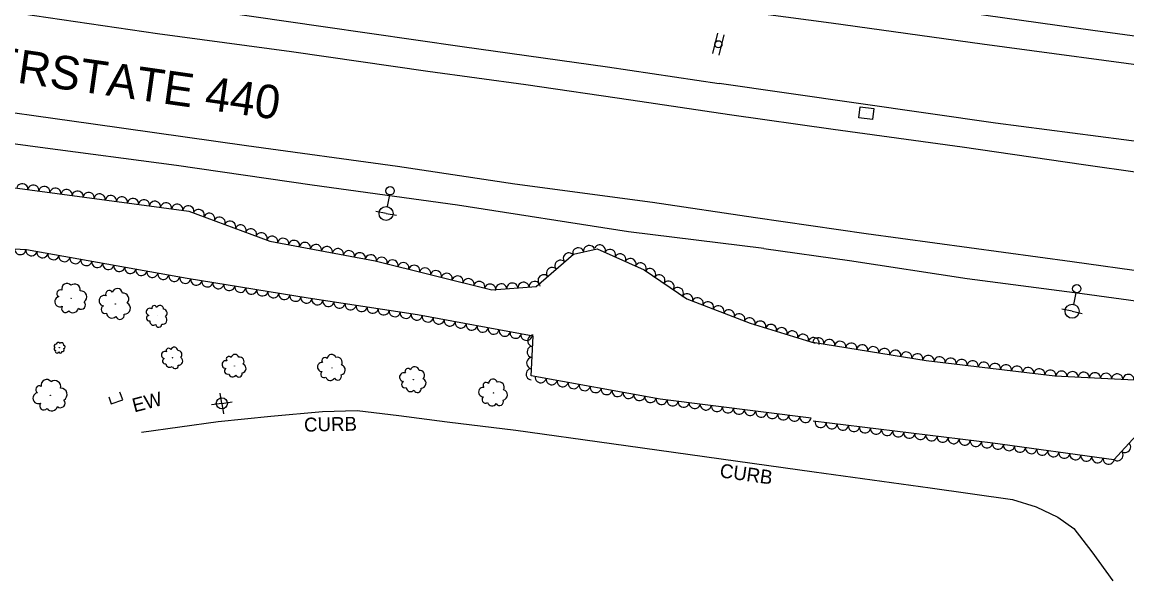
# Model space of a CAD drawing. Extents: x 1722896 to 1754269, y 648279 to 666297.
# Drawn here: x 1744187.6 to 1744583.5, y 651700.9 to 651901.1 of the extents above; entities that cross this region are included whole.
import ezdxf

# ---------------------------------------------------------------- set-up
doc = ezdxf.new("R2010")
doc.units = 0
for name, color, linetype in [('DESIGN - CENTERLINE - Proposed', 7, 'Continuous'), ('DESIGN - CONTOURS - Intermediate with optional Text', 7, 'Continuous'), ('DESIGN - PUBLIC HEARING - Shapes', 7, 'Continuous'), ('DESIGN - SCRATCH - User 1', 7, 'Continuous'), ('DESIGN - SHEET - Linework', 7, 'Continuous'), ('SURVEY - CENTERLINE - Preliminary Text', 7, 'Continuous'), ('SURVEY - CONTOURS - Intermediate with optional Text', 7, 'Continuous'), ('SURVEY - DRAINAGE - Natural Features', 7, 'Continuous'), ('SURVEY - DTM - Breaklines', 7, 'Continuous'), ('SURVEY - VEGETATION - Features with Text', 7, 'Continuous')]:
    doc.layers.add(name, color=color, linetype=linetype)

msp = doc.modelspace()

# ---------------------------------------------------------------- linework, layer by layer
at = {"layer": 'DESIGN - CENTERLINE - Proposed'}
msp.add_lwpolyline([(1744218.65, 651766.77), (1744219.55, 651764.25), (1744223.65, 651765.68), (1744222.62, 651768.52)], dxfattribs=at)
at = {"layer": 'DESIGN - CONTOURS - Intermediate with optional Text'}
for q in [(1744258.61, 651768.18), (1744255.46, 651763.92), (1744262.87, 651765.03), (1744259.72, 651760.77)]:
    msp.add_line((1744259.16, 651764.47), q, dxfattribs=at)
msp.add_circle((1744259.16, 651764.47), 2, dxfattribs=at)
at = {"layer": 'DESIGN - PUBLIC HEARING - Shapes'}
for p, q in [((1744435.05, 651889.79), (1744436.83, 651897.08)), ((1744437.38, 651889.22), (1744439.16, 651896.51))]:
    msp.add_line(p, q, dxfattribs=at)
msp.add_circle((1744437.1, 651893.15), 1.27, dxfattribs=at)
at = {"layer": 'SURVEY - CENTERLINE - Preliminary Text'}
for points in [[(1743702.3, 651939.85), (1743751.26, 651942.93), (1743804.52, 651944.14), (1743863.6, 651943.44), (1743917.4, 651942.29), (1743958.63, 651939.64), (1744006.49, 651935.72), (1744052.37, 651932.07), (1744094.6, 651926.49), (1744143.32, 651919.92), (1744197.03, 651912.91), (1744246.61, 651906.54), (1744295.41, 651899.48), (1744345.25, 651892.36), (1744397.34, 651885.08), (1744437.42, 651879.02)], [(1743689.08, 651928.99), (1743737.38, 651931.93), (1743792.1, 651933.62), (1743840.79, 651933.82), (1743898.6, 651932.49), (1743966.84, 651928.92), (1744021.07, 651924), (1744079.78, 651917.68), (1744135.95, 651910.91), (1744182.27, 651904.83), (1744236.12, 651896.98), (1744284.13, 651890.54), (1744333.01, 651883.5), (1744368.11, 651878.72), (1744405.7, 651873.28), (1744441.02, 651868.02)], [(1744428.61, 651917.82), (1744494.53, 651908.99), (1744571.23, 651898.17), (1744636.58, 651889.4), (1744713.29, 651878.82), (1744780.05, 651870.32), (1744831.53, 651864.7), (1744902.34, 651857.13), (1744965.06, 651851.45), (1745024.16, 651847.27), (1745077.03, 651845.29), (1745138.58, 651844.83), (1745202.53, 651846.9), (1745265.56, 651851.03), (1745296.15, 651853.76), (1745332.46, 651857.97)], [(1744430.57, 651906.99), (1744477.51, 651900.82), (1744531.64, 651893.32), (1744601, 651883.98), (1744661.3, 651876.86), (1744719.2, 651868.7), (1744777.16, 651861.06), (1744827.35, 651855.39), (1744883.63, 651848.94), (1744942.37, 651842.93), (1744996.72, 651837.63), (1745042.89, 651836.42), (1745092.68, 651834.86), (1745144.19, 651834.83), (1745186.66, 651835.99), (1745231.85, 651838.46), (1745285.51, 651842.63), (1745300.12, 651844.27), (1745336.22, 651848.26)], [(1743720.97, 651895.67), (1743778.5, 651897.98), (1743842.79, 651898.8), (1743896.17, 651897.53), (1743941.26, 651895.17), (1744000.56, 651890.58), (1744056.61, 651884.94), (1744106.11, 651878.99), (1744163.66, 651871.57), (1744213.02, 651864.65), (1744267.96, 651856.82), (1744322.06, 651849.51), (1744364.09, 651843.16), (1744413.43, 651836.53), (1744450.41, 651831.06)], [(1744453.33, 651819.97), (1744404.87, 651825.95), (1744343.61, 651835.51), (1744291.47, 651842.61), (1744242.91, 651849.71), (1744194.03, 651856.13), (1744136.43, 651863.89), (1744086.46, 651870.2), (1744033.26, 651876.66), (1743986.1, 651880.89), (1743935.33, 651884.85), (1743875.5, 651886.71), (1743817.08, 651887.65), (1743775.32, 651887.04), (1743726.68, 651884.9)], [(1745347.5, 651819.12), (1745291.21, 651812.48), (1745231.41, 651807.57), (1745178.32, 651805.45), (1745127.98, 651804.47), (1745072.33, 651805.38), (1745008.11, 651807.97), (1744953.38, 651811.68), (1744896.02, 651817.16), (1744839.01, 651824.12), (1744774.09, 651831.65), (1744710.26, 651840.13), (1744650.92, 651848.72), (1744591.58, 651857.64), (1744536.37, 651864.87), (1744437.42, 651879.02)], [(1744441.02, 651868.02), (1744478.25, 651862.75), (1744524.47, 651856.41), (1744567.89, 651850.11), (1744608.26, 651844.32), (1744662.09, 651836.72), (1744714.39, 651829.29), (1744758.19, 651823.69), (1744807.95, 651816.9), (1744864.48, 651810.52), (1744926.07, 651804.1), (1744974.91, 651799.84), (1745051.45, 651795.69), (1745122.8, 651794.13), (1745195.88, 651795.61), (1745241.8, 651797.98), (1745286.49, 651801.25), (1745315.24, 651804.21), (1745351.44, 651808.97)], [(1744450.41, 651831.06), (1744490.07, 651825.34), (1744563.81, 651815.3), (1744618.61, 651807.63), (1744680.27, 651798.45), (1744747.48, 651789.33), (1744809.24, 651781.48), (1744875.34, 651773.68), (1744932.22, 651768.02), (1744978.1, 651764.26), (1745041.29, 651760.63), (1745101.87, 651758.39), (1745180.47, 651756.26), (1745250.47, 651755.57), (1745333.61, 651758.56), (1745369.84, 651761.47)], [(1744453.33, 651819.97), (1744484.12, 651815.71), (1744526.26, 651809.18), (1744567.47, 651803.81), (1744624.16, 651796.04), (1744669.2, 651789.36), (1744687.96, 651786.97), (1744734.57, 651780.62), (1744784.23, 651774.01), (1744840.42, 651767.37), (1744897.81, 651760.45), (1744950.79, 651754.89), (1744996.22, 651752.47), (1745040.04, 651750.12), (1745075.43, 651748.58), (1745118.44, 651747.36), (1745176.7, 651746.24), (1745235.13, 651745.71), (1745284, 651746.68), (1745333.37, 651748.53), (1745373.66, 651751.61)], [(1744230.4, 651754.11), (1744257.84, 651757.98), (1744276.66, 651759.89), (1744295.21, 651761.57), (1744307.69, 651761.88), (1744322.56, 651760.18), (1744339.85, 651757.82), (1744364.46, 651754.83), (1744398.75, 651750.09), (1744471.39, 651739.9)], [(1744471.39, 651739.9), (1744512.93, 651734.19), (1744542.45, 651730.04), (1744550.96, 651727.38), (1744558.78, 651723.71), (1744564.48, 651719.58), (1744570.88, 651711.24), (1744578.42, 651700.86)]]:
    msp.add_lwpolyline(points, dxfattribs=at)
at = {"layer": 'SURVEY - DRAINAGE - Natural Features'}
msp.add_line((1744490.09, 651868.49), (1744490.09, 651868.49), dxfattribs=at)
msp.add_lwpolyline([(1744487.37, 651866.8), (1744487.85, 651870.77), (1744492.82, 651870.17), (1744492.33, 651866.2), (1744487.37, 651866.8)], dxfattribs=at)
at = {"layer": 'SURVEY - DTM - Breaklines'}
for p, q in [((1744319.18, 651839.16), (1744318.44, 651834.98)), ((1744318, 651832.52), (1744314.31, 651833.17)), ((1744318, 651832.52), (1744321.7, 651831.87)), ((1744565.19, 651804.09), (1744564.33, 651799.92)), ((1744563.83, 651797.47), (1744560.16, 651798.23)), ((1744563.83, 651797.47), (1744567.5, 651796.72))]:
    msp.add_line(p, q, dxfattribs=at)
for centre, radius in [((1744319.44, 651840.64), 1.5), ((1744318, 651832.52), 2.5), ((1744565.49, 651805.56), 1.5), ((1744563.83, 651797.47), 2.5)]:
    msp.add_circle(centre, radius, dxfattribs=at)
at = {"layer": 'SURVEY - VEGETATION - Features with Text'}
for points in [[(1743711.03, 651871.09), (1743755.68, 651871.43), (1743781.71, 651870.78), (1743824.46, 651867.38), (1743867.23, 651868.27), (1743902.17, 651868.06), (1743954.88, 651867.72), (1743991.21, 651865.07), (1744041.8, 651854.92), (1744068.86, 651855.07), (1744078.76, 651856.81), (1744128.52, 651849.65), (1744170.64, 651843.58), (1744247.37, 651833.39), (1744276.41, 651822.61), (1744314.08, 651815.56), (1744355.91, 651805.19), (1744371.75, 651806.34), (1744385.18, 651817.95), (1744393.68, 651819.78), (1744410.52, 651812.34), (1744425.83, 651801.93), (1744448.47, 651793.19), (1744471.75, 651786.05)], [(1744470.28, 651759.16), (1744416.23, 651766.03), (1744370.04, 651774.32), (1744370.7, 651788.5), (1744329.27, 651796.16), (1744290.12, 651802.16), (1744246.7, 651809.22), (1744189.19, 651819.54), (1744143.6, 651821.89), (1744112.08, 651817.85), (1744083.76, 651828.03), (1744031.5, 651835.87), (1744010.86, 651838.53), (1743987.45, 651847.01), (1743942.48, 651847.65), (1743902.44, 651846.14), (1743859.28, 651844.65), (1743821.11, 651845.39), (1743807.46, 651841.85), (1743793.09, 651835.51), (1743779.27, 651829.56), (1743755.09, 651832.9), (1743729.05, 651835.19)], [(1744470.9, 651786.44), (1744511.49, 651779.87), (1744557.59, 651774.29), (1744593.22, 651772.51)], [(1744586.88, 651753.13), (1744578.76, 651744.27), (1744535.42, 651750.18), (1744471.01, 651758.07)]]:
    msp.add_lwpolyline(points, dxfattribs=at)
for centre, radius in [((1744205.13, 651802.15), 0.065), ((1744221.02, 651800.09), 0.0649), ((1744235.99, 651795.83), 0.0458), ((1744200.92, 651784.44), 0.0237), ((1744241.5, 651780.81), 0.0449), ((1744263.7, 651777.85), 0.0488), ((1744298.58, 651777.2), 0.0558), ((1744327.8, 651772.96), 0.0547), ((1744197.71, 651767.34), 0.0687), ((1744356.49, 651768.23), 0.0577)]:
    msp.add_circle(centre, radius, dxfattribs=at)
for centre, radius, start, end in [((1744203.65, 651805.57), 1.86, 41.2493, 198.0382), ((1744206.35, 651805.12), 2.12, 350.302, 127.8263), ((1744201.31, 651803.85), 1.28, 63.3654, 242.1111), ((1744208.7, 651802.67), 2.11, 301.1979, 97.0363), ((1744217.02, 651801.27), 1.86, 69.6579, 263.0776), ((1744218.79, 651803.62), 1.28, 29.6373, 208.3829), ((1744221.69, 651803.75), 1.86, 7.5211, 164.31), ((1744223.68, 651801.88), 2.12, 316.5738, 94.0981), ((1744201.14, 651800.91), 1.86, 103.3861, 296.8058), ((1744203.15, 651798.46), 1.41, 146.0048, 323.3239), ((1744208.72, 651799.74), 1.55, 231.4508, 46.451), ((1744217.33, 651798.12), 1.41, 112.2766, 289.5958), ((1744224.28, 651798.54), 2.11, 267.4697, 63.3082), ((1744234.94, 651798.59), 0.902, 18.112, 196.8577), ((1744236.97, 651798.27), 1.31, 355.9959, 152.7848), ((1744205.79, 651798.94), 2, 221.2918, 348.1375), ((1744219.79, 651797.05), 2, 187.5637, 314.4093), ((1744222.67, 651796.1), 1.55, 197.7226, 12.7229), ((1744233.39, 651797.21), 1.31, 58.1327, 251.5524), ((1744233.16, 651794.99), 0.998, 100.7514, 278.0705), ((1744238.02, 651794.3), 1.49, 255.9445, 51.7829), ((1744238.08, 651796.69), 1.5, 305.0486, 82.5729), ((1744234.71, 651793.9), 1.41, 176.0384, 302.8841), ((1744236.57, 651792.83), 1.1, 186.1974, 1.1976), ((1744199.69, 651785), 0.678, 83.1541, 239.943), ((1744199.47, 651783.97), 0.465, 105.2703, 284.0159), ((1744200.14, 651783.13), 0.677, 145.291, 338.7107), ((1744200.53, 651785.54), 0.773, 32.2069, 169.7311), ((1744201.28, 651782.96), 0.515, 187.9096, 5.2288), ((1744201.76, 651785.45), 0.768, 343.1027, 138.9412), ((1744201.88, 651783.73), 0.73, 263.1967, 30.0424), ((1744202.48, 651784.66), 0.566, 273.3556, 88.3559), ((1744238.78, 651781.79), 1.28, 66.1113, 259.531), ((1744240.1, 651783.34), 0.883, 26.0907, 204.8363), ((1744242.11, 651783.3), 1.29, 3.9745, 160.7634), ((1744243.41, 651781.93), 1.47, 313.0272, 90.5515), ((1744238.86, 651779.61), 0.977, 108.73, 286.0492), ((1744243.68, 651779.6), 1.46, 263.9231, 59.7616), ((1744260.6, 651778.36), 1.39, 76.7105, 270.1302), ((1744261.71, 651780.28), 0.959, 36.6898, 215.4354), ((1744263.86, 651780.64), 1.4, 14.5736, 171.3626), ((1744265.52, 651779.43), 1.59, 323.6264, 101.1506), ((1744295, 651777.48), 1.6, 81.5296, 274.9493), ((1744296.07, 651779.77), 1.1, 41.5089, 220.2546), ((1744298.49, 651780.39), 1.6, 19.3928, 176.1817), ((1744300.5, 651779.17), 1.82, 328.4455, 105.9697), ((1744240.51, 651778.76), 1.38, 184.0171, 310.8627), ((1744242.46, 651777.98), 1.07, 194.176, 9.1763), ((1744261.13, 651776.04), 1.06, 119.3292, 296.6483), ((1744263.06, 651775.47), 1.5, 194.6162, 321.4619), ((1744265.29, 651775.03), 1.17, 204.7751, 19.7754), ((1744266.27, 651777), 1.58, 274.5222, 70.3607), ((1744295.82, 651774.88), 1.21, 124.1483, 301.4674), ((1744301.59, 651776.47), 1.81, 279.3413, 75.1798), ((1744324.41, 651773.88), 1.57, 70.8827, 264.3024), ((1744325.86, 651775.89), 1.08, 30.862, 209.6077), ((1744328.3, 651776.05), 1.57, 8.7459, 165.5348), ((1744330.01, 651774.52), 1.79, 317.7986, 95.3229), ((1744196.38, 651771.05), 1.97, 37.5456, 194.3345), ((1744199.2, 651770.39), 2.24, 346.5983, 124.1226), ((1744298.07, 651774.42), 1.72, 199.4353, 326.281), ((1744300.67, 651774.13), 1.34, 209.5942, 24.5945), ((1744324.73, 651771.23), 1.19, 113.5014, 290.8205), ((1744330.57, 651771.71), 1.78, 268.6945, 64.5329), ((1744353.87, 651770.86), 1.13, 42.1761, 220.9217), ((1744356.36, 651771.53), 1.65, 20.0599, 176.8489), ((1744358.45, 651770.29), 1.88, 329.1127, 106.6369), ((1744193.42, 651766.31), 1.96, 99.6824, 293.1021), ((1744193.79, 651769.39), 1.35, 59.6618, 238.4074), ((1744201.51, 651767.65), 2.23, 297.4942, 93.3327), ((1744326.82, 651770.38), 1.69, 188.7884, 315.6341), ((1744329.26, 651769.62), 1.31, 198.9474, 13.9476), ((1744352.79, 651768.48), 1.65, 82.1968, 275.6165), ((1744359.61, 651767.51), 1.87, 280.0085, 75.847), ((1744195.37, 651763.58), 1.49, 142.3011, 319.6203), ((1744198.19, 651763.91), 2.12, 217.5882, 344.4338), ((1744201.33, 651764.56), 1.64, 227.7471, 42.7473), ((1744353.67, 651765.81), 1.26, 124.8154, 302.1346), ((1744356.01, 651765.36), 1.78, 200.1025, 326.9482), ((1744358.69, 651765.08), 1.38, 210.2614, 25.2617)]:
    msp.add_arc(centre, radius, start, end, dxfattribs=at)
for centre, major_axis in [((1744187.66, 651841.32), (1.98, -0.26)), ((1744191.62, 651840.79), (1.98, -0.26)), ((1744195.59, 651840.27), (1.98, -0.26)), ((1744199.55, 651839.74), (1.98, -0.26)), ((1744203.52, 651839.21), (1.98, -0.26)), ((1744207.48, 651838.69), (1.98, -0.26)), ((1744211.45, 651838.16), (1.98, -0.26)), ((1744215.41, 651837.63), (1.98, -0.26)), ((1744219.38, 651837.11), (1.98, -0.26)), ((1744223.34, 651836.58), (1.98, -0.26)), ((1744227.31, 651836.05), (1.98, -0.26)), ((1744231.27, 651835.53), (1.98, -0.26)), ((1744235.24, 651835), (1.98, -0.26)), ((1744239.2, 651834.48), (1.98, -0.26)), ((1744243.17, 651833.95), (1.98, -0.26)), ((1744247.14, 651833.42), (1.98, -0.26)), ((1744250.9, 651832.08), (1.88, -0.7)), ((1744254.65, 651830.69), (1.88, -0.7)), ((1744258.4, 651829.3), (1.88, -0.7)), ((1744262.15, 651827.91), (1.88, -0.7)), ((1744265.9, 651826.51), (1.88, -0.7)), ((1744269.65, 651825.12), (1.88, -0.7)), ((1744273.4, 651823.73), (1.88, -0.7)), ((1744277.18, 651822.47), (1.97, -0.37)), ((1744281.12, 651821.73), (1.97, -0.37)), ((1744285.05, 651820.99), (1.97, -0.37)), ((1744186.95, 651819.65), (-2, 0.1)), ((1744190.92, 651819.23), (-1.97, 0.35)), ((1744194.86, 651818.52), (-1.97, 0.35)), ((1744288.98, 651820.26), (1.97, -0.37)), ((1744292.91, 651819.52), (1.97, -0.37)), ((1744296.84, 651818.79), (1.97, -0.37)), ((1744300.77, 651818.05), (1.97, -0.37)), ((1744304.71, 651817.31), (1.97, -0.37)), ((1744308.64, 651816.58), (1.97, -0.37)), ((1744383.46, 651816.47), (1.51, 1.31)), ((1744386.87, 651818.32), (1.96, 0.42)), ((1744390.78, 651819.16), (1.96, 0.42)), ((1744394.63, 651819.36), (1.83, -0.81)), ((1744398.29, 651817.75), (1.83, -0.81)), ((1744198.8, 651817.81), (-1.97, 0.35)), ((1744202.73, 651817.11), (-1.97, 0.35)), ((1744206.67, 651816.4), (-1.97, 0.35)), ((1744210.61, 651815.69), (-1.97, 0.35)), ((1744214.55, 651814.99), (-1.97, 0.35)), ((1744218.48, 651814.28), (-1.97, 0.35)), ((1744312.57, 651815.84), (1.97, -0.37)), ((1744316.47, 651814.96), (1.94, -0.48)), ((1744320.35, 651814), (1.94, -0.48)), ((1744324.23, 651813.04), (1.94, -0.48)), ((1744380.44, 651813.85), (1.51, 1.31)), ((1744401.95, 651816.13), (1.83, -0.81)), ((1744405.61, 651814.51), (1.83, -0.81)), ((1744409.26, 651812.9), (1.83, -0.81)), ((1744222.42, 651813.58), (-1.97, 0.35)), ((1744226.36, 651812.87), (-1.97, 0.35)), ((1744230.29, 651812.16), (-1.97, 0.35)), ((1744234.23, 651811.46), (-1.97, 0.35)), ((1744238.17, 651810.75), (-1.97, 0.35)), ((1744328.12, 651812.08), (1.94, -0.48)), ((1744332, 651811.12), (1.94, -0.48)), ((1744335.88, 651810.15), (1.94, -0.48)), ((1744339.76, 651809.19), (1.94, -0.48)), ((1744374.39, 651808.62), (1.51, 1.31)), ((1744377.41, 651811.23), (1.51, 1.31)), ((1744412.69, 651810.87), (1.65, -1.12)), ((1744416, 651808.62), (1.65, -1.12)), ((1744242.11, 651810.04), (-1.97, 0.35)), ((1744246.04, 651809.34), (-1.97, 0.35)), ((1744249.99, 651808.68), (-1.97, 0.32)), ((1744253.94, 651808.04), (-1.97, 0.32)), ((1744257.89, 651807.4), (-1.97, 0.32)), ((1744261.83, 651806.76), (-1.97, 0.32)), ((1744343.65, 651808.23), (1.94, -0.48)), ((1744347.53, 651807.27), (1.94, -0.48)), ((1744351.41, 651806.3), (1.94, -0.48)), ((1744355.29, 651805.34), (1.94, -0.48)), ((1744359.27, 651805.43), (1.99, 0.14)), ((1744363.26, 651805.72), (1.99, 0.14)), ((1744367.25, 651806.01), (1.99, 0.14)), ((1744371.24, 651806.3), (1.99, 0.14)), ((1744419.31, 651806.37), (1.65, -1.12)), ((1744265.78, 651806.12), (-1.97, 0.32)), ((1744269.73, 651805.48), (-1.97, 0.32)), ((1744273.68, 651804.83), (-1.97, 0.32)), ((1744277.63, 651804.19), (-1.97, 0.32)), ((1744281.57, 651803.55), (-1.97, 0.32)), ((1744285.52, 651802.91), (-1.97, 0.32)), ((1744422.61, 651804.12), (1.65, -1.12)), ((1744425.93, 651801.89), (1.87, -0.72)), ((1744289.47, 651802.27), (-1.97, 0.32)), ((1744293.42, 651801.66), (-1.98, 0.3)), ((1744297.38, 651801.05), (-1.98, 0.3)), ((1744301.33, 651800.44), (-1.98, 0.3)), ((1744305.29, 651799.84), (-1.98, 0.3)), ((1744309.24, 651799.23), (-1.98, 0.3)), ((1744313.19, 651798.62), (-1.98, 0.3)), ((1744429.67, 651800.45), (1.87, -0.72)), ((1744433.4, 651799.01), (1.87, -0.72)), ((1744437.13, 651797.57), (1.87, -0.72)), ((1744317.15, 651798.02), (-1.98, 0.3)), ((1744321.1, 651797.41), (-1.98, 0.3)), ((1744325.05, 651796.8), (-1.98, 0.3)), ((1744329.01, 651796.2), (-1.98, 0.3)), ((1744332.94, 651795.48), (-1.97, 0.36)), ((1744336.88, 651794.75), (-1.97, 0.36)), ((1744440.86, 651796.13), (1.87, -0.72)), ((1744444.59, 651794.69), (1.87, -0.72)), ((1744448.32, 651793.25), (1.87, -0.72)), ((1744340.81, 651794.02), (-1.97, 0.36)), ((1744344.74, 651793.3), (-1.97, 0.36)), ((1744348.68, 651792.57), (-1.97, 0.36)), ((1744352.61, 651791.84), (-1.97, 0.36)), ((1744356.54, 651791.11), (-1.97, 0.36)), ((1744452.14, 651792.07), (1.91, -0.59)), ((1744455.97, 651790.89), (1.91, -0.59)), ((1744459.79, 651789.72), (1.91, -0.59)), ((1744360.48, 651790.39), (-1.97, 0.36)), ((1744364.41, 651789.66), (-1.97, 0.36)), ((1744368.34, 651788.93), (-1.97, 0.36)), ((1744370.63, 651786.9), (0.09, 2)), ((1744463.62, 651788.55), (1.91, -0.59)), ((1744467.44, 651787.37), (1.91, -0.59)), ((1744471.27, 651786.2), (1.91, -0.59)), ((1744472.88, 651786.12), (1.97, -0.32)), ((1744476.83, 651785.48), (1.97, -0.32)), ((1744370.44, 651782.9), (0.09, 2)), ((1744480.78, 651784.84), (1.97, -0.32)), ((1744484.72, 651784.2), (1.97, -0.32)), ((1744488.67, 651783.56), (1.97, -0.32)), ((1744492.62, 651782.93), (1.97, -0.32)), ((1744496.57, 651782.29), (1.97, -0.32)), ((1744500.52, 651781.65), (1.97, -0.32)), ((1744504.47, 651781.01), (1.97, -0.32)), ((1744370.26, 651778.91), (0.09, 2)), ((1744508.42, 651780.37), (1.97, -0.32)), ((1744512.37, 651779.77), (1.99, -0.24)), ((1744516.34, 651779.29), (1.99, -0.24)), ((1744520.31, 651778.8), (1.99, -0.24)), ((1744524.28, 651778.32), (1.99, -0.24)), ((1744528.25, 651777.84), (1.99, -0.24)), ((1744532.22, 651777.36), (1.99, -0.24)), ((1744370.07, 651774.91), (0.09, 2)), ((1744536.2, 651776.88), (1.99, -0.24)), ((1744540.17, 651776.4), (1.99, -0.24)), ((1744544.14, 651775.92), (1.99, -0.24)), ((1744548.11, 651775.44), (1.99, -0.24)), ((1744552.08, 651774.96), (1.99, -0.24)), ((1744556.05, 651774.48), (1.99, -0.24)), ((1744560.04, 651774.17), (2, -0.1)), ((1744564.03, 651773.97), (2, -0.1)), ((1744568.03, 651773.77), (2, -0.1)), ((1744572.02, 651773.57), (2, -0.1)), ((1744576.02, 651773.37), (2, -0.1)), ((1744580.01, 651773.17), (2, -0.1)), ((1744373.4, 651773.72), (-1.97, 0.35)), ((1744377.34, 651773.01), (-1.97, 0.35)), ((1744381.27, 651772.3), (-1.97, 0.35)), ((1744385.21, 651771.6), (-1.97, 0.35)), ((1744389.15, 651770.89), (-1.97, 0.35)), ((1744584.01, 651772.97), (2, -0.1)), ((1744393.09, 651770.19), (-1.97, 0.35)), ((1744397.02, 651769.48), (-1.97, 0.35)), ((1744400.96, 651768.77), (-1.97, 0.35)), ((1744404.9, 651768.07), (-1.97, 0.35)), ((1744408.83, 651767.36), (-1.97, 0.35)), ((1744412.77, 651766.65), (-1.97, 0.35)), ((1744416.71, 651765.97), (-1.98, 0.25)), ((1744420.68, 651765.47), (-1.98, 0.25)), ((1744424.65, 651764.96), (-1.98, 0.25)), ((1744428.62, 651764.46), (-1.98, 0.25)), ((1744432.58, 651763.95), (-1.98, 0.25)), ((1744436.55, 651763.45), (-1.98, 0.25)), ((1744440.52, 651762.95), (-1.98, 0.25)), ((1744444.49, 651762.44), (-1.98, 0.25)), ((1744448.46, 651761.94), (-1.98, 0.25)), ((1744452.42, 651761.43), (-1.98, 0.25)), ((1744456.39, 651760.93), (-1.98, 0.25)), ((1744460.36, 651760.42), (-1.98, 0.25)), ((1744464.33, 651759.92), (-1.98, 0.25)), ((1744468.3, 651759.42), (-1.98, 0.25)), ((1744473.74, 651757.73), (-1.99, 0.24)), ((1744477.71, 651757.25), (-1.99, 0.24)), ((1744481.68, 651756.76), (-1.99, 0.24)), ((1744485.65, 651756.27), (-1.99, 0.24)), ((1744489.62, 651755.79), (-1.99, 0.24)), ((1744493.59, 651755.3), (-1.99, 0.24)), ((1744497.56, 651754.82), (-1.99, 0.24)), ((1744501.54, 651754.33), (-1.99, 0.24)), ((1744505.51, 651753.84), (-1.99, 0.24)), ((1744509.48, 651753.36), (-1.99, 0.24)), ((1744513.45, 651752.87), (-1.99, 0.24)), ((1744517.42, 651752.39), (-1.99, 0.24)), ((1744521.39, 651751.9), (-1.99, 0.24)), ((1744525.36, 651751.41), (-1.99, 0.24)), ((1744529.33, 651750.93), (-1.99, 0.24)), ((1744533.3, 651750.44), (-1.99, 0.24)), ((1744537.27, 651749.93), (-1.98, 0.27)), ((1744541.23, 651749.39), (-1.98, 0.27)), ((1744545.19, 651748.85), (-1.98, 0.27)), ((1744549.16, 651748.31), (-1.98, 0.27)), ((1744553.12, 651747.77), (-1.98, 0.27)), ((1744557.08, 651747.23), (-1.98, 0.27)), ((1744582.9, 651748.79), (-1.35, -1.47)), ((1744561.05, 651746.69), (-1.98, 0.27)), ((1744565.01, 651746.15), (-1.98, 0.27)), ((1744568.97, 651745.61), (-1.98, 0.27)), ((1744572.94, 651745.07), (-1.98, 0.27)), ((1744576.9, 651744.53), (-1.98, 0.27)), ((1744580.19, 651745.84), (-1.35, -1.47))]:
    msp.add_ellipse(centre, major_axis=major_axis, ratio=0.940188, start_param=0, end_param=3.141593, dxfattribs=at)

# ---------------------------------------------------------------- texts
at = {"layer": 'DESIGN - SCRATCH - User 1'}
for rotation, p in [(1.1409, (1744288.66, 651754.31)), (352.0484, (1744437.36, 651738))]:
    msp.add_text('CURB', height=5, rotation=rotation, dxfattribs=at).set_placement(p)
at = {"layer": 'DESIGN - SHEET - Linework'}
msp.add_text('INTERSTATE 440', height=12, rotation=351.8873, dxfattribs=at).set_placement((1744149.36, 651884.57))
at = {"layer": 'SURVEY - CONTOURS - Intermediate with optional Text'}
msp.add_text('EW', height=5, rotation=14.5123, dxfattribs=at).set_placement((1744227.79, 651761.2))

doc.saveas('drawing.dxf')
